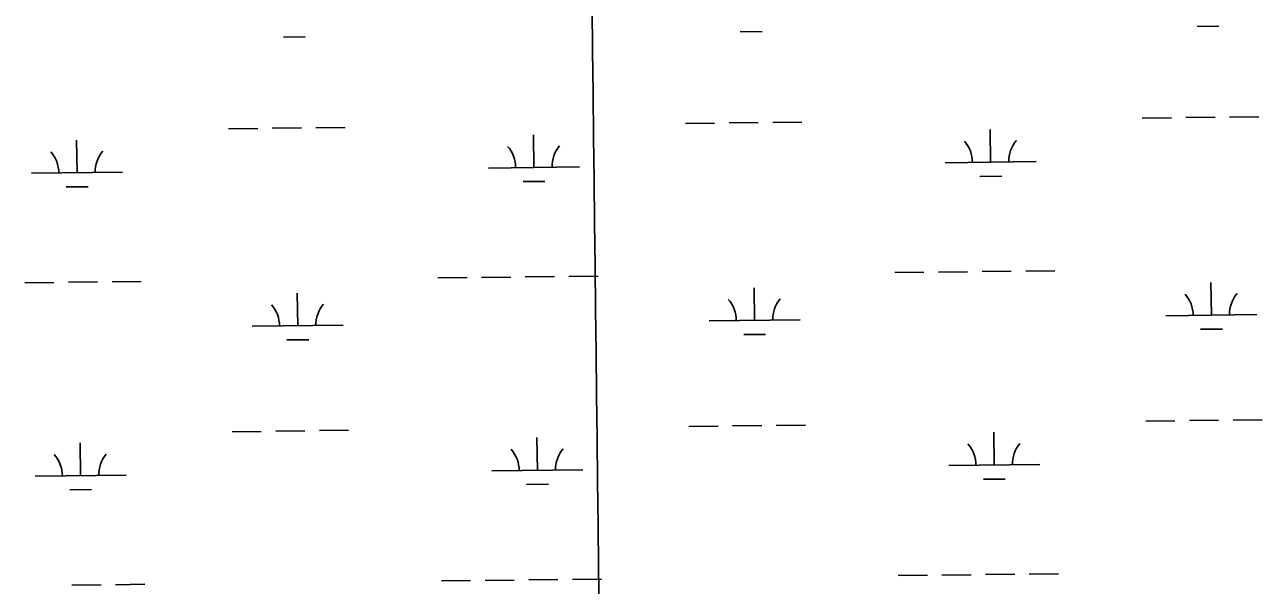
# Model space of a CAD drawing. Extents: x 3684037 to 3722149, y 433263 to 459021.
# Drawn here: x 3703487 to 3704847, y 440404 to 441020 of the extents above; entities that cross this region are included whole.
import ezdxf

# ---------------------------------------------------------------- set-up
doc = ezdxf.new("R2010")
doc.units = 0
doc.layers.add('V-GRID-MAJR', color=7, linetype='Continuous')
doc.layers.add('V-WETL-SWMP', color=7, linetype='Continuous')

msp = doc.modelspace()

# ---------------------------------------------------------------- linework, layer by layer
at = {"layer": 'V-GRID-MAJR'}
msp.add_spline([(3704135.699, 438862.184), (3704065.218, 444919.145), (3703994.696, 450979.575), (3703924.1750000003, 457040.012), (3703924.1350000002, 457043.472)], degree=3, dxfattribs=at)
at = {"layer": 'V-WETL-SWMP'}
for p, q in [((3704775.032252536, 441018.04235268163), (3704799.0306278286, 441018.32160759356)), ((3703771.284206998, 441006.3623298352), (3703795.2825822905, 441006.64158474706)), ((3704273.158229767, 441012.2023412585), (3704297.1566050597, 441012.48159617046)), ((3703807.0374390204, 440906.7705989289), (3703839.0352727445, 440907.1429388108)), ((3704212.9179606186, 440911.49359070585), (3704244.9157943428, 440911.86593058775)), ((3704260.9147112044, 440912.0521005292), (3704292.9125449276, 440912.4244404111)), ((3704308.91146179, 440912.6106103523), (3704340.9092955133, 440912.9829502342)), ((3704714.791983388, 440917.333602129), (3704746.789817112, 440917.7059420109)), ((3704762.7887339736, 440917.8921119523), (3704794.7865676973, 440918.2644518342)), ((3704810.7854845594, 440918.4506217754), (3704842.7833182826, 440918.8229616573)), ((3703711.0439378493, 440905.6535792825), (3703743.041771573, 440906.0259191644)), ((3703759.0406884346, 440906.21208910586), (3703791.0385221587, 440906.58442898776)), ((3704046.4055121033, 440863.1228403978), (3704045.986629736, 440899.12040333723)), ((3704548.279534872, 440868.962851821), (3704547.860652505, 440904.96041476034)), ((3703544.5314893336, 440857.2828289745), (3703544.112606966, 440893.2803919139)), ((3704498.2829196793, 440868.38107075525), (3704598.2761500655, 440869.5446328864)), ((3703494.5348741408, 440856.7010479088), (3703594.5281045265, 440857.86461004)), ((3703996.4088969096, 440862.54105933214), (3704096.4021272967, 440863.7046214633)), ((3704536.4598964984, 440853.3932689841), (3704560.458271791, 440853.672523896)), ((3703532.71185096, 440841.7132461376), (3703556.7102262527, 440841.99250104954)), ((3704034.5858737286, 440847.553257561), (3704058.5842490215, 440847.8325124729)), ((3704442.8398684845, 440747.65678383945), (3704474.8377022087, 440748.0291237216)), ((3704490.8366190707, 440748.21529366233), (3704522.834452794, 440748.5876335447)), ((3704538.833369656, 440748.7738034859), (3704570.8312033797, 440749.1461433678)), ((3704586.8301202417, 440749.33231330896), (3704618.8279539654, 440749.7046531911)), ((3703487.088573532, 440736.53527081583), (3703519.0864072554, 440736.90761069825)), ((3703535.085324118, 440737.0937806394), (3703567.083157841, 440737.4661205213)), ((3703583.082074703, 440737.6522904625), (3703615.079908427, 440738.02463034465)), ((3703940.9658457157, 440741.81677241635), (3703972.96367944, 440742.1891122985)), ((3703988.962596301, 440742.3752822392), (3704020.960430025, 440742.7476221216)), ((3704036.9593468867, 440742.93379206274), (3704068.957180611, 440743.30613194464)), ((3704084.9560974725, 440743.49230188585), (3704116.953931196, 440743.864641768)), ((3704288.8487484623, 440695.11944490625), (3704288.4298660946, 440731.11700784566)), ((3704790.7227712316, 440700.95945632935), (3704790.3038888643, 440736.95701926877)), ((3703786.974725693, 440689.2794334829), (3703786.555843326, 440725.2769964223)), ((3703736.9781104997, 440688.6976524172), (3703836.9713408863, 440689.8612145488)), ((3704238.852133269, 440694.5376638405), (3704338.845363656, 440695.7012259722)), ((3704740.726156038, 440700.3776752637), (3704840.719386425, 440701.5412373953)), ((3704277.0291100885, 440679.5498620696), (3704301.0274853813, 440679.82911698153)), ((3704778.9031328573, 440685.3898734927), (3704802.90150815, 440685.66912840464)), ((3703775.155087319, 440673.70985064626), (3703799.153462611, 440673.98910555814)), ((3704718.6628637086, 440584.6811229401), (3704750.6606974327, 440585.053462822)), ((3704766.6596142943, 440585.2396327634), (3704798.657448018, 440585.6119726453)), ((3704814.65636488, 440585.7981425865), (3704846.6541986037, 440586.1704824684)), ((3703714.91481817, 440573.0011000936), (3703746.912651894, 440573.3734399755)), ((3703762.9115687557, 440573.55960991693), (3703794.9094024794, 440573.93194979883)), ((3703810.908319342, 440574.11811974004), (3703842.9061530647, 440574.49045962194)), ((3704216.7888409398, 440578.841111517), (3704248.7866746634, 440579.2134513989)), ((3704264.785591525, 440579.3996213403), (3704296.783425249, 440579.77196122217)), ((3704312.7823421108, 440579.9581311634), (3704344.780175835, 440580.3304710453)), ((3704552.1504151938, 440536.31037263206), (3704551.731532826, 440572.3079355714)), ((3703548.4023696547, 440524.63034978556), (3703547.9834872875, 440560.627912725)), ((3704050.276392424, 440530.47036120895), (3704049.8575100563, 440566.4679241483)), ((3704000.279777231, 440529.8885801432), (3704100.273007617, 440531.0521422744)), ((3704502.1538000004, 440535.7285915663), (3704602.1470303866, 440536.8921536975)), ((3703498.4057544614, 440524.0485687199), (3703598.398984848, 440525.21213085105)), ((3704038.45675405, 440514.9007783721), (3704062.455129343, 440515.18003328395)), ((3704540.3307768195, 440520.7407897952), (3704564.329152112, 440521.02004470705)), ((3703536.5827312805, 440509.06076694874), (3703560.5811065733, 440509.3400218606)), ((3703538.956204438, 440404.4413014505), (3703570.9540381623, 440404.8136413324)), ((3703586.952955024, 440404.9998112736), (3703618.950788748, 440405.3721511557)), ((3703944.836726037, 440409.1642932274), (3703976.83455976, 440409.53663310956)), ((3703992.8334766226, 440409.7228030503), (3704024.831310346, 440410.09514293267)), ((3704040.8302272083, 440410.2813128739), (3704072.828060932, 440410.6536527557)), ((3704088.8269777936, 440410.83982269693), (3704120.8248115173, 440411.21216257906)), ((3704446.710748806, 440415.00430465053), (3704478.70858253, 440415.37664453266)), ((3704494.707499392, 440415.5628144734), (3704526.705333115, 440415.9351543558)), ((3704542.704249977, 440416.121324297), (3704574.7020837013, 440416.4936641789)), ((3704590.701000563, 440416.67983412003), (3704622.6988342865, 440417.05217400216))]:
    msp.add_line(p, q, dxfattribs=at)
for centre, radius, start, end in [((3703489.2867683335, 440857.1148141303), 35.24628790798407, 359.8948669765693, 41.43852530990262), ((3703599.765161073, 440858.40038590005), 35.246287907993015, 139.89486397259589, 181.4385223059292), ((3703991.1607911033, 440862.9548255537), 35.24628790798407, 359.8948669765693, 41.43852530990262), ((3704101.6391838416, 440864.2403973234), 35.246287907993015, 139.89486397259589, 181.4385223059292), ((3704493.0348138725, 440868.7948369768), 35.24628790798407, 359.8948669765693, 41.43852530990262), ((3704603.5132066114, 440870.0804087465), 35.246287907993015, 139.89486397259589, 181.4385223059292), ((3704233.604027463, 440694.9514300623), 35.24628790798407, 359.8948669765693, 41.43852530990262), ((3704344.0824202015, 440696.237001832), 35.246287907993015, 139.89486397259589, 181.4385223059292), ((3704735.478050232, 440700.7914414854), 35.24628790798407, 359.8948669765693, 41.43852530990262), ((3704845.9564429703, 440702.07701325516), 35.246287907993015, 139.89486397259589, 181.4385223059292), ((3703731.7300046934, 440689.11141863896), 35.24628790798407, 359.8948669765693, 41.43852530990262), ((3703842.2083974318, 440690.39699040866), 35.246287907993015, 139.89486397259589, 181.4385223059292), ((3704105.5100641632, 440531.58791813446), 35.246287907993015, 139.89486397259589, 181.4385223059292), ((3704496.9056941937, 440536.1423577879), 35.24628790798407, 359.8948669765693, 41.43852530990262), ((3704607.384086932, 440537.42792955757), 35.246287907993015, 139.89486397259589, 181.4385223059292), ((3703493.157648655, 440524.4623349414), 35.24628790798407, 359.8948669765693, 41.43852530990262), ((3703603.6360413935, 440525.7479067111), 35.246287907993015, 139.89486397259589, 181.4385223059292), ((3703995.031671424, 440530.30234636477), 35.24628790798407, 359.8948669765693, 41.43852530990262)]:
    msp.add_arc(centre, radius, start, end, dxfattribs=at)

doc.saveas('drawing.dxf')
